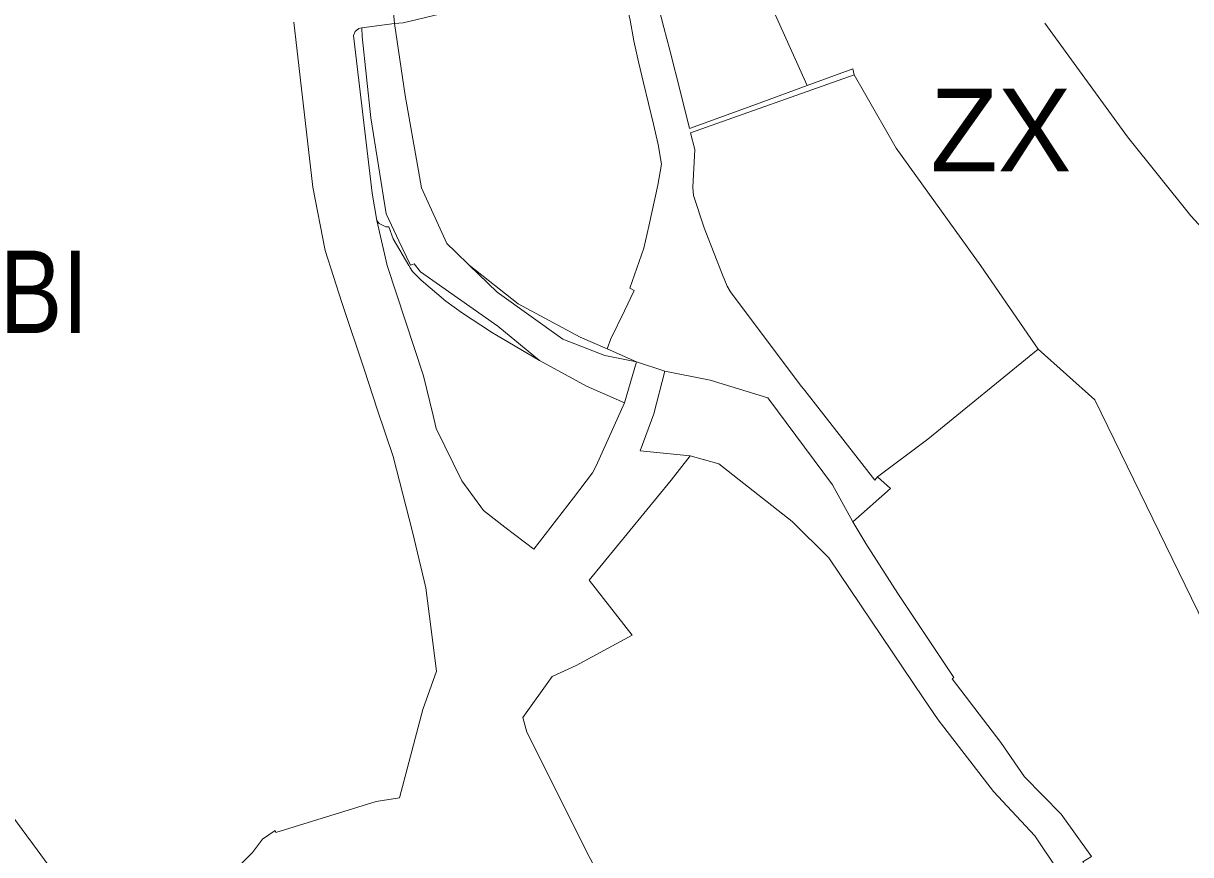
# Model space of a CAD drawing. Extents: x -650451 to -642268, y -1075216 to -1066610.
# Drawn here: x -647037.6 to -646868, y -1071143.1 to -1071022.3 of the extents above; entities that cross this region are included whole.
import ezdxf

# ---------------------------------------------------------------- set-up
doc = ezdxf.new("R2010")
doc.units = 0
doc.header["$LTSCALE"] = 4.8
for name, color, linetype, lineweight in [('15', 7, 'Continuous', 13), ('2', 7, 'Continuous', 13), ('40', 7, 'Continuous', 13), ('43', 7, 'Continuous', 13), ('45', 7, 'Continuous', 13)]:
    doc.layers.add(name, color=color, linetype=linetype, lineweight=lineweight)
doc.layers.add('62', color=7, linetype='Continuous')

msp = doc.modelspace()

# ---------------------------------------------------------------- linework, layer by layer
at = {"layer": '15'}
for points in [[(-646960.84, -1070959.15), (-646960.96, -1070963.5), (-646958.87, -1070977.07), (-646957.03, -1070988.45), (-646954.79, -1070995.06), (-646952.65, -1071000.2), (-646949.64, -1071006.89), (-646948.88, -1071008.79), (-646946.09, -1071016.85), (-646944.53, -1071022.89), (-646943.67, -1071026.2), (-646942.07, -1071032.5), (-646940.79, -1071037.57), (-646931.06, -1071034.03), (-646923.68, -1071031.34)], [(-646990.85, -1071004.5), (-646991.61, -1071005.12), (-646992.14, -1071006.07), (-646991.34, -1071011.07), (-646990.27, -1071019.02), (-646989.96, -1071019.51), (-646989.52, -1071019.82), (-646989.16, -1071019.97), (-646988.59, -1071019.88), (-646983.96, -1071019.14), (-646983.66, -1071022.3), (-646988.41, -1071022.96)], [(-646952.75, -1071069.62), (-646952.2, -1071068.17), (-646950.25, -1071064.1), (-646948.83, -1071061.12), (-646949.48, -1071060.79), (-646947.41, -1071054.95), (-646946.7, -1071051.77), (-646945.38, -1071045.82), (-646944.88, -1071042.78), (-646945.33, -1071039.92), (-646946.03, -1071036.96), (-646947.45, -1071030.92), (-646948.18, -1071027.86), (-646948.89, -1071024.84), (-646949.39, -1071021.83), (-646950.1, -1071018.82), (-646950.88, -1071015.45), (-646951.06, -1071014.78)], [(-647007.79, -1071146.33), (-647004.29, -1071142.81), (-647002.85, -1071140.86), (-647000.97, -1071139.62), (-647000.87, -1071139.9), (-646986.33, -1071135.38), (-646982.92, -1071134.86), (-646979.51, -1071122.01), (-646977.54, -1071116.46), (-646979.09, -1071104.36), (-646981.04, -1071096.21), (-646983.85, -1071085.25), (-646986.18, -1071078.36), (-646988.02, -1071072.7), (-646991.28, -1071062.85), (-646993.74, -1071055.29), (-646995.5, -1071046.11), (-646998.28, -1071022.13)], [(-646988.41, -1071022.96), (-646988.84, -1071023.02), (-646989.37, -1071023.48), (-646989.6, -1071024.05), (-646986.89, -1071046.96), (-646986.21, -1071050.94)], [(-646923.68, -1071031.34), (-646917.06, -1071028.92), (-646916.86, -1071029.77)], [(-646916.86, -1071029.77), (-646940.63, -1071038.2), (-646940.01, -1071040.62), (-646940.3, -1071046.11), (-646940.19, -1071047.29), (-646938.68, -1071051.99), (-646938.43, -1071052.63), (-646935.98, -1071058.83), (-646935.32, -1071060.51), (-646934.84, -1071061.33), (-646924.69, -1071074.85), (-646924.04, -1071075.68), (-646913.88, -1071088.69), (-646913.49, -1071088.22)], [(-646986.21, -1071050.94), (-646984.73, -1071057.5), (-646979.46, -1071073.54), (-646978.01, -1071079.29), (-646977.62, -1071081.17), (-646973.89, -1071088.78), (-646970.71, -1071093.08), (-646967.61, -1071095.5), (-646963.43, -1071098.71), (-646957.65, -1071091.26), (-646954.9, -1071087.63), (-646954.33, -1071086.62), (-646950.24, -1071077.43), (-646948.47, -1071071.5), (-646944.38, -1071072.86)], [(-646917.04, -1071094.75), (-646920, -1071089.35), (-646929.41, -1071076.73), (-646937.8, -1071074.15), (-646944.38, -1071072.86), (-646948.47, -1071071.5), (-646952.75, -1071069.62)], [(-646944.38, -1071072.86), (-646945.95, -1071079.06), (-646947.96, -1071084.45), (-646940.67, -1071085.15)], [(-646940.67, -1071085.15), (-646943.47, -1071088.69), (-646955.39, -1071103.23), (-646949.12, -1071111.22), (-646957.26, -1071115.61), (-646960.72, -1071117.25), (-646964.99, -1071123.18), (-646964.43, -1071125.3), (-646955.2, -1071143.67), (-646929.64, -1071194.58)], [(-646913.49, -1071088.22), (-646911.58, -1071089.9), (-646917.04, -1071094.75)], [(-647040.61, -1071135.59), (-647035.55, -1071142.45), (-647030.24, -1071149.7)]]:
    msp.add_lwpolyline(points, dxfattribs=at)
at = {"layer": '2'}
for points in [[(-646960.84, -1070959.15), (-646950.5, -1070957.22), (-646947.98, -1070974.41), (-646944.12, -1070983.98), (-646941.01, -1070992.71), (-646932.29, -1071012.12), (-646923.68, -1071031.34)], [(-646923.68, -1071031.34), (-646931.06, -1071034.03), (-646940.79, -1071037.57), (-646942.07, -1071032.5), (-646943.67, -1071026.2), (-646944.53, -1071022.89), (-646946.09, -1071016.85), (-646948.88, -1071008.79), (-646949.64, -1071006.89), (-646952.65, -1071000.2), (-646954.79, -1070995.06), (-646957.03, -1070988.45), (-646958.87, -1070977.07), (-646960.96, -1070963.5), (-646960.84, -1070959.15)], [(-646951.06, -1071014.78), (-646955.09, -1071015.67), (-646964.89, -1071018.08), (-646967.03, -1071018.58), (-646968.01, -1071018.82), (-646970.88, -1071019.5), (-646973.85, -1071020.2), (-646982.41, -1071022.23), (-646983.66, -1071022.3), (-646983.96, -1071019.14)], [(-646998.28, -1071022.13), (-646995.5, -1071046.11), (-646993.74, -1071055.29), (-646991.28, -1071062.85), (-646988.02, -1071072.7), (-646986.18, -1071078.36), (-646983.85, -1071085.25), (-646981.04, -1071096.21), (-646979.09, -1071104.36), (-646977.54, -1071116.46), (-646979.51, -1071122.01), (-646982.92, -1071134.86), (-646986.33, -1071135.38), (-647000.87, -1071139.9), (-647000.97, -1071139.62), (-647002.85, -1071140.86), (-647004.29, -1071142.81), (-647007.79, -1071146.33)], [(-646795.19, -1071150.7), (-646798.88, -1071139.24), (-646811.73, -1071143.52), (-646825.46, -1071115.49), (-646818.14, -1071111.05), (-646827.84, -1071096.9), (-646840.19, -1071079.22), (-646841.37, -1071079.25), (-646867.95, -1071050.27), (-646877.15, -1071038.8), (-646889.15, -1071022.27)], [(-646913.49, -1071088.22), (-646913.88, -1071088.69), (-646924.04, -1071075.68), (-646924.69, -1071074.85), (-646934.84, -1071061.33), (-646935.32, -1071060.51), (-646935.98, -1071058.83), (-646938.43, -1071052.63), (-646938.68, -1071051.99), (-646940.19, -1071047.29), (-646940.3, -1071046.11), (-646940.01, -1071040.62), (-646940.63, -1071038.2), (-646916.86, -1071029.77)], [(-646916.86, -1071029.77), (-646915.37, -1071032.38), (-646910.76, -1071040.44), (-646898.46, -1071057.55), (-646890.12, -1071069.67)], [(-646986.21, -1071050.94), (-646985.88, -1071051.4), (-646984.93, -1071051.86), (-646984.48, -1071051.86), (-646983.83, -1071053.59), (-646981.58, -1071057.5), (-646981.37, -1071057.85), (-646981.02, -1071058.36), (-646979.8, -1071059.64), (-646976.18, -1071062.66), (-646973.77, -1071064.4), (-646969.71, -1071067.08), (-646969.67, -1071067.11), (-646962.59, -1071071.29)], [(-646950.24, -1071077.43), (-646954.33, -1071086.62), (-646954.9, -1071087.63), (-646957.65, -1071091.26), (-646963.43, -1071098.71), (-646967.61, -1071095.5), (-646970.71, -1071093.08), (-646973.89, -1071088.78), (-646977.62, -1071081.17), (-646978.01, -1071079.29), (-646979.46, -1071073.54), (-646984.73, -1071057.5), (-646986.21, -1071050.94)], [(-646890.12, -1071069.67), (-646906.17, -1071082.72), (-646913.49, -1071088.22)], [(-646962.59, -1071071.29), (-646955.76, -1071075.03), (-646951.9, -1071076.72), (-646950.24, -1071077.43)], [(-647030.24, -1071149.7), (-647035.55, -1071142.45), (-647040.61, -1071135.59)]]:
    msp.add_lwpolyline(points, dxfattribs=at)
at = {"layer": '40'}
for points in [[(-646986.21, -1071050.94), (-646986.89, -1071046.96), (-646989.6, -1071024.05), (-646989.37, -1071023.48), (-646988.84, -1071023.02), (-646988.41, -1071022.96)], [(-646988.41, -1071022.96), (-646988.33, -1071024.2), (-646987.08, -1071036.02), (-646984.87, -1071049.99), (-646984.09, -1071051.62), (-646983, -1071053.91), (-646981.32, -1071057.42), (-646981.02, -1071057.32), (-646980.77, -1071057.24), (-646979.88, -1071058.42), (-646968.66, -1071066.29), (-646962.59, -1071071.29)], [(-646962.59, -1071071.29), (-646969.67, -1071067.11), (-646969.71, -1071067.08), (-646973.77, -1071064.4), (-646976.18, -1071062.66), (-646979.8, -1071059.64), (-646981.02, -1071058.36), (-646981.37, -1071057.85), (-646981.58, -1071057.5), (-646983.83, -1071053.59), (-646984.48, -1071051.86), (-646984.93, -1071051.86), (-646985.88, -1071051.4), (-646986.21, -1071050.94)], [(-646972.78, -1071057.43), (-646965.69, -1071063.05), (-646956.66, -1071067.91), (-646952.75, -1071069.62), (-646948.47, -1071071.5)], [(-646948.47, -1071071.5), (-646953.1, -1071070.56), (-646959.19, -1071068.19), (-646968.74, -1071061.34), (-646972.78, -1071057.43)]]:
    msp.add_lwpolyline(points, dxfattribs=at)
at = {"layer": '43'}
for points in [[(-646923.68, -1071031.34), (-646932.29, -1071012.12), (-646941.01, -1070992.71), (-646944.12, -1070983.98), (-646947.98, -1070974.41), (-646950.5, -1070957.22), (-646960.84, -1070959.15)], [(-646889.15, -1071022.27), (-646877.15, -1071038.8), (-646867.95, -1071050.27), (-646841.37, -1071079.25), (-646840.19, -1071079.22), (-646827.84, -1071096.9), (-646818.14, -1071111.05), (-646825.46, -1071115.49), (-646811.73, -1071143.52), (-646798.88, -1071139.24), (-646795.19, -1071150.7)], [(-646916.86, -1071029.77), (-646917.06, -1071028.92), (-646923.68, -1071031.34)], [(-646890.12, -1071069.67), (-646898.46, -1071057.55), (-646910.76, -1071040.44), (-646915.37, -1071032.38), (-646916.86, -1071029.77)], [(-646854.49, -1071185.87), (-646852.86, -1071183.98), (-646848.58, -1071163.95), (-646845.39, -1071159.98), (-646850.93, -1071140.54), (-646881.89, -1071077.03), (-646890.12, -1071069.67)]]:
    msp.add_lwpolyline(points, dxfattribs=at)
at = {"layer": '45'}
msp.add_line((-646988.41, -1071022.96), (-646983.66, -1071022.3), dxfattribs=at)
for points in [[(-646962.59, -1071071.29), (-646968.66, -1071066.29), (-646979.88, -1071058.42), (-646980.77, -1071057.24), (-646981.02, -1071057.32), (-646981.32, -1071057.42), (-646983, -1071053.91), (-646984.09, -1071051.62), (-646984.87, -1071049.99), (-646987.08, -1071036.02), (-646988.33, -1071024.2), (-646988.41, -1071022.96)], [(-646983.66, -1071022.3), (-646982.08, -1071032.76), (-646981.87, -1071034.13), (-646979.75, -1071046.19), (-646976.03, -1071054.29), (-646974.79, -1071055.48), (-646972.78, -1071057.43)], [(-646972.78, -1071057.43), (-646968.74, -1071061.34), (-646959.19, -1071068.19), (-646953.1, -1071070.56), (-646948.47, -1071071.5), (-646950.24, -1071077.43)], [(-646950.24, -1071077.43), (-646951.9, -1071076.72), (-646955.76, -1071075.03), (-646962.59, -1071071.29)], [(-646940.67, -1071085.15), (-646947.96, -1071084.45), (-646945.95, -1071079.06), (-646944.38, -1071072.86)], [(-646944.38, -1071072.86), (-646937.8, -1071074.15), (-646929.41, -1071076.73), (-646920, -1071089.35), (-646917.04, -1071094.75)], [(-646879.91, -1071161.24), (-646881.97, -1071155.84), (-646887.07, -1071145.66), (-646890.59, -1071140.39), (-646896.62, -1071133.93), (-646904.64, -1071123.54), (-646906.72, -1071120.46), (-646920.54, -1071099.98), (-646925.88, -1071094.68), (-646936.51, -1071086.33), (-646940.67, -1071085.15)], [(-646917.04, -1071094.75), (-646915.15, -1071097.91), (-646910.53, -1071105.18), (-646902.39, -1071117.39), (-646902.62, -1071117.58), (-646895.56, -1071126.84), (-646892.11, -1071131.81), (-646886.78, -1071137.25), (-646882.37, -1071143.39), (-646883.63, -1071144.15), (-646873.89, -1071161.58), (-646861.58, -1071177.05), (-646854.49, -1071185.87)]]:
    msp.add_lwpolyline(points, dxfattribs=at)

# ---------------------------------------------------------------- texts
at = {"layer": '62'}
msp.add_text('ZX', height=12, dxfattribs=at).set_placement((-646905.795, -1071043.801))
at = {"layer": '62', "width": 0.85}
msp.add_text('BI', height=12, dxfattribs=at).set_placement((-647041.016, -1071067.315))

doc.saveas('drawing.dxf')
